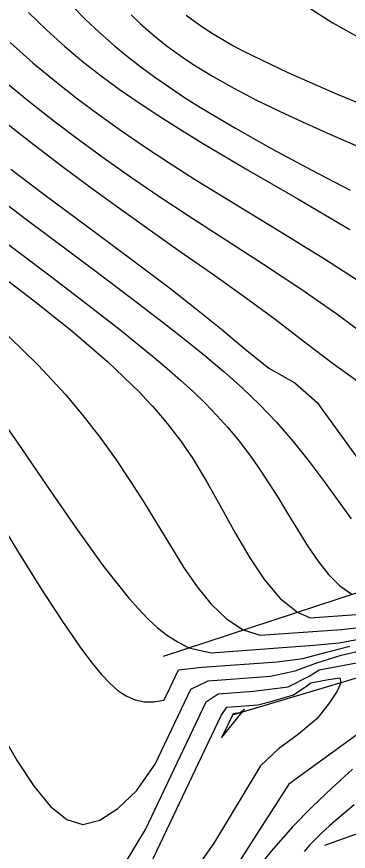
# Model space of a CAD drawing. Extents: x 2356077 to 2359823, y 225951 to 227822.
# Drawn here: x 2356876.56 to 2356895.09, y 227448.39 to 227494.98 of the extents above; entities that cross this region are included whole.
import ezdxf

# ---------------------------------------------------------------- set-up
doc = ezdxf.new("R2010")
doc.units = 0
for name, color, linetype in [('DTM Contours Major', 7, 'Continuous'), ('DTM Contours Minor', 7, 'Continuous'), ('PH Exist DTM Breakline', 7, 'Continuous'), ('PH Exist DTM Point', 7, 'Continuous')]:
    doc.layers.add(name, color=color, linetype=linetype)

msp = doc.modelspace()

# ---------------------------------------------------------------- linework, layer by layer
at = {"layer": 'DTM Contours Major'}
for points in [[(2356877.222, 227495.207), (2356878.224, 227494.238), (2356879.256, 227493.311), (2356880.323, 227492.421), (2356881.287, 227491.67), (2356882.29, 227490.933), (2356883.342, 227490.202), (2356884.449, 227489.469), (2356885.619, 227488.728), (2356886.86, 227487.969), (2356889.465, 227486.434), (2356892.268, 227484.807), (2356895.173, 227483.089)], [(2356875.048, 227485.222), (2356877.042, 227483.715), (2356881.005, 227480.75), (2356882.919, 227479.309), (2356884.751, 227477.907), (2356885.937, 227476.978), (2356887.072, 227476.062), (2356888.152, 227475.151), (2356889.178, 227474.237), (2356890.148, 227473.311), (2356891.059, 227472.361), (2356892.02, 227471.26), (2356892.912, 227470.144), (2356893.745, 227469.037), (2356895.259, 227466.941)], [(2356873.968, 227469.483), (2356876.615, 227465.165), (2356877.899, 227463.102), (2356879.118, 227461.215), (2356880.243, 227459.588), (2356880.771, 227458.887), (2356881.275, 227458.279), (2356881.762, 227457.766), (2356882.239, 227457.353), (2356882.712, 227457.042), (2356883.19, 227456.836), (2356883.699, 227456.734), (2356884.228, 227456.733), (2356884.786, 227456.815), (2356884.991, 227457.205), (2356885.612, 227458.511), (2356886.922, 227458.658), (2356891.109, 227458.964), (2356892.546, 227459.155), (2356893.876, 227459.511), (2356895.183, 227459.842)], [(2356895.427, 227450.986), (2356894.928, 227450.572), (2356894.462, 227450.176), (2356894.032, 227449.798), (2356893.641, 227449.44), (2356893.293, 227449.104), (2356892.925, 227448.72), (2356892.631, 227448.376)]]:
    msp.add_lwpolyline(points, dxfattribs=at)
at = {"layer": 'DTM Contours Minor'}
for points in [[(2356891.871, 227496.16), (2356894.194, 227494.643), (2356896.729, 227493.232)], [(2356879.631, 227495.621), (2356880.414, 227494.826), (2356881.209, 227494.072), (2356882.024, 227493.354), (2356882.752, 227492.753), (2356883.503, 227492.169), (2356884.284, 227491.597), (2356885.097, 227491.032), (2356885.948, 227490.47), (2356886.842, 227489.906), (2356888.783, 227488.748), (2356890.861, 227487.58), (2356893.02, 227486.421), (2356895.202, 227485.289)], [(2356882.963, 227495.074), (2356883.488, 227494.573), (2356883.948, 227494.162), (2356884.415, 227493.77), (2356884.89, 227493.393), (2356885.377, 227493.031), (2356885.879, 227492.678), (2356886.398, 227492.333), (2356887.51, 227491.65), (2356888.702, 227490.981), (2356889.972, 227490.321), (2356891.317, 227489.665), (2356892.735, 227489.007), (2356894.224, 227488.343), (2356896.16, 227487.502)], [(2356886.026, 227495.064), (2356886.512, 227494.704), (2356887.014, 227494.358), (2356887.536, 227494.023), (2356888.08, 227493.695), (2356888.648, 227493.372), (2356889.243, 227493.052), (2356891.705, 227491.854), (2356894.478, 227490.643), (2356897.464, 227489.416)], [(2356876.201, 227493.528), (2356877.472, 227492.403), (2356878.782, 227491.313), (2356879.955, 227490.393), (2356881.165, 227489.489), (2356882.419, 227488.597), (2356883.723, 227487.708), (2356885.081, 227486.816), (2356886.501, 227485.914), (2356888.851, 227484.468), (2356891.294, 227482.982), (2356893.757, 227481.462), (2356896.171, 227479.909)], [(2356875.662, 227491.567), (2356877.239, 227490.262), (2356878.64, 227489.159), (2356880.07, 227488.079), (2356881.532, 227487.016), (2356883.03, 227485.967), (2356884.564, 227484.924), (2356886.138, 227483.882), (2356890.347, 227481.163), (2356892.439, 227479.785), (2356894.459, 227478.391), (2356896.361, 227476.978)], [(2356875.656, 227489.299), (2356877.303, 227488), (2356878.966, 227486.73), (2356880.641, 227485.486), (2356882.325, 227484.264), (2356884.015, 227483.061), (2356885.706, 227481.872), (2356887.508, 227480.613), (2356889.282, 227479.358), (2356891.003, 227478.097), (2356892.646, 227476.822), (2356894.265, 227475.602), (2356895.898, 227474.427)], [(2356876.24, 227486.46), (2356878.077, 227485.076), (2356881.7, 227482.387), (2356883.461, 227481.074), (2356885.174, 227479.776), (2356886.614, 227478.657), (2356888.002, 227477.538), (2356889.33, 227476.408), (2356890.66, 227475.362), (2356892.114, 227474.542), (2356893.348, 227473.438), (2356898.321, 227466.571)], [(2356874.033, 227483.811), (2356878.282, 227480.613), (2356880.354, 227479.039), (2356882.323, 227477.509), (2356884.139, 227476.042), (2356884.95, 227475.359), (2356885.715, 227474.69), (2356886.436, 227474.03), (2356887.114, 227473.374), (2356887.753, 227472.715), (2356888.353, 227472.048), (2356888.988, 227471.281), (2356889.582, 227470.499), (2356890.142, 227469.707), (2356890.675, 227468.906), (2356891.186, 227468.099), (2356891.682, 227467.289), (2356892.249, 227466.352), (2356892.814, 227465.445), (2356893.389, 227464.599), (2356893.985, 227463.845), (2356894.613, 227463.214), (2356895.283, 227462.735)], [(2356875.236, 227480.87), (2356877.474, 227479.163), (2356879.636, 227477.434), (2356881.648, 227475.703), (2356883.437, 227473.989), (2356883.801, 227473.607), (2356884.152, 227473.226), (2356884.488, 227472.846), (2356884.812, 227472.464), (2356885.122, 227472.081), (2356885.422, 227471.695), (2356885.746, 227471.256), (2356886.058, 227470.811), (2356886.359, 227470.361), (2356886.65, 227469.906), (2356886.934, 227469.444), (2356887.211, 227468.975), (2356888.013, 227467.548), (2356888.797, 227466.121), (2356889.589, 227464.761), (2356890.413, 227463.534), (2356891.292, 227462.505), (2356892.251, 227461.74), (2356892.959, 227461.421), (2356896.313, 227461.666)], [(2356876.115, 227477.125), (2356877.76, 227475.527), (2356879.292, 227473.88), (2356880.285, 227472.698), (2356881.211, 227471.501), (2356882.078, 227470.295), (2356882.894, 227469.086), (2356883.666, 227467.88), (2356884.403, 227466.682), (2356885.151, 227465.442), (2356885.891, 227464.254), (2356886.645, 227463.154), (2356887.437, 227462.178), (2356888.287, 227461.363), (2356889.219, 227460.745), (2356890.175, 227460.443), (2356894.706, 227460.774), (2356895.854, 227460.902)], [(2356875.212, 227473.182), (2356876.788, 227470.936), (2356878.347, 227468.651), (2356879.879, 227466.423), (2356881.375, 227464.348), (2356882.825, 227462.523), (2356883.361, 227461.917), (2356883.896, 227461.364), (2356884.439, 227460.868), (2356884.997, 227460.431), (2356885.577, 227460.057), (2356886.187, 227459.75), (2356887.428, 227459.469), (2356893.165, 227459.888), (2356894.591, 227460.03), (2356899.355, 227460.912)], [(2356875.576, 227455.155), (2356876.581, 227453.441), (2356877.535, 227451.997), (2356878.455, 227450.884), (2356879.357, 227450.161), (2356880.26, 227449.889), (2356881.215, 227450.116), (2356882.207, 227450.778), (2356883.251, 227451.753), (2356884.301, 227453.244), (2356886.296, 227457.437), (2356887.256, 227457.909), (2356890.741, 227458.163), (2356892.127, 227458.453), (2356893.281, 227458.887), (2356894.699, 227459.342), (2356895.981, 227459.624)], [(2356881.973, 227446.651), (2356883.761, 227449.596), (2356887.151, 227456.722), (2356887.829, 227457.177), (2356889.799, 227457.321), (2356891.728, 227457.568), (2356892.902, 227458.159), (2356893.471, 227458.521), (2356899.627, 227459.661), (2356900.296, 227459.478), (2356899.998, 227458.737), (2356899.159, 227457.716), (2356897.665, 227456.41), (2356891.771, 227452.126), (2356889.793, 227449.063), (2356887.841, 227445.998)], [(2356881.338, 227441.989), (2356887.991, 227455.975), (2356888.31, 227456.438), (2356889.309, 227456.511), (2356890.029, 227456.57), (2356890.832, 227456.772), (2356892.032, 227457.122), (2356892.768, 227457.619), (2356893.008, 227457.797), (2356893.989, 227457.979), (2356894.622, 227458.07), (2356894.669, 227457.799), (2356894.466, 227457.316), (2356894.017, 227456.648), (2356893.355, 227455.803), (2356892.306, 227454.925), (2356891.191, 227454.115), (2356890.184, 227453.166), (2356887.621, 227448.9), (2356884.803, 227444.852)], [(2356888.777, 227456.07), (2356888.653, 227456.061), (2356888.015, 227454.721), (2356889.289, 227456.312), (2356889.197, 227456.221), (2356889.042, 227456.119), (2356888.777, 227456.07)], [(2356895.334, 227452.963), (2356894.192, 227451.935), (2356893.074, 227450.867), (2356892.002, 227449.767), (2356890.777, 227448.387), (2356889.706, 227447.045)]]:
    msp.add_lwpolyline(points, dxfattribs=at)
at = {"layer": 'PH Exist DTM Breakline'}
for points in [[(2356884.769, 227459.284), (2356900.592, 227464.478), (2356920.212, 227468.402), (2356940.147, 227472.711), (2356958.184, 227475.811), (2356975.619, 227478.723)], [(2356888.704, 227456.018), (2356901.627, 227459.875), (2356921.347, 227464.095), (2356941.754, 227467.444), (2356958.781, 227470.677), (2356977.604, 227472.117), (2356988.37, 227473.958), (2356997.597, 227477.831)], [(2356986.687, 227465.987), (2356972.161, 227461.635), (2356952.902, 227459.171), (2356934.266, 227456.562), (2356916.947, 227454.721), (2356902.986, 227452.01), (2356893.771, 227448.714)]]:
    msp.add_lwpolyline(points, dxfattribs=at)
at = {"layer": 'PH Exist DTM Point'}
msp.add_line((2356885.083, 227472.063), (2356885.083, 227472.063), dxfattribs=at)

doc.saveas('drawing.dxf')
